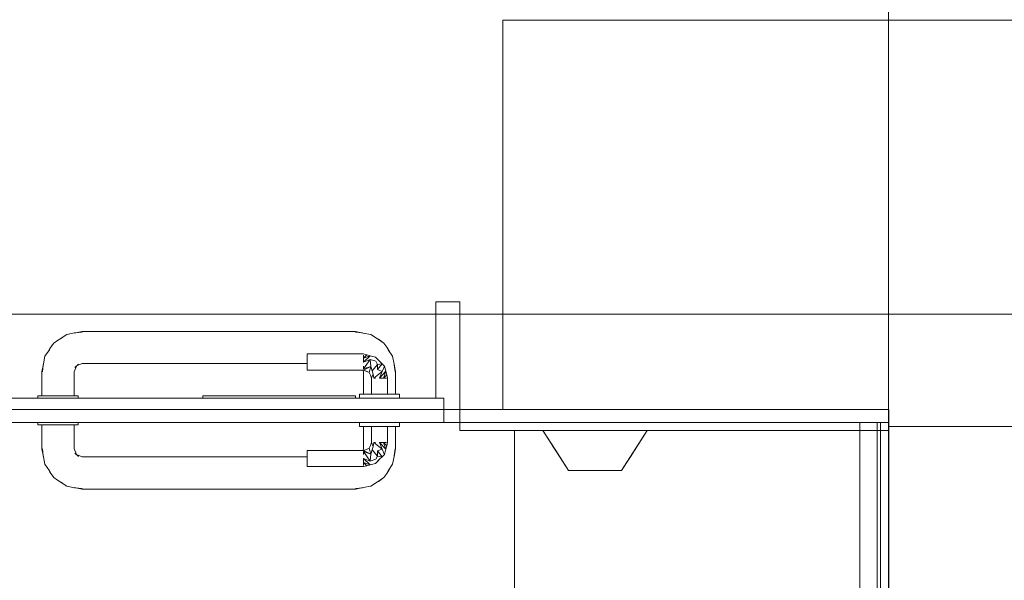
# Model space of a CAD drawing. Header units: millimetres. Extents: x 2 to 902, y -447 to 199.
# Tile 991 of 1056: x 72.36 to 74.81, y 179.53 to 180.93. Entities that reach past the tile are written whole.
import ezdxf

# ---------------------------------------------------------------- set-up
doc = ezdxf.new("R2010")
doc.units = ezdxf.units.MM
doc.header["$MEASUREMENT"] = 0
for name, color, linetype, lineweight in [('IFC-Elemento construtivo genérico-Contorno', 253, 'Continuous', 5), ('IFC-Elemento de mobília-Contorno', 152, 'Continuous', 5), ('IFC-Laje-Contorno', 134, 'Continuous', 5), ('IFC-Parede padrão-Contorno', 44, 'Continuous', 5), ('IFC-Porta-Contorno', 142, 'Continuous', 5), ('IFC-Viga-Contorno', 66, 'Continuous', 5)]:
    doc.layers.add(name, color=color, linetype=linetype, lineweight=lineweight)

msp = doc.modelspace()

# ---------------------------------------------------------------- linework, layer by layer
at = {"layer": 'IFC-Elemento construtivo genérico-Contorno', "color": 7, "lineweight": 5}
for p, q in [((73.6633, 179.9052), (73.7273, 179.8052)), ((73.6633, 179.9052), (73.6668, 179.9052)), ((73.6633, 179.9052), (73.6953, 179.8552)), ((73.6633, 179.9052), (73.6953, 179.8552)), ((73.6633, 179.9052), (73.7273, 179.8052)), ((73.6668, 179.9052), (73.6732, 179.9052)), ((73.6732, 179.9052), (73.6873, 179.9052)), ((73.6873, 179.9052), (73.7014, 179.9052)), ((73.7014, 179.9052), (73.7225, 179.9052)), ((73.7225, 179.9052), (73.7436, 179.9052)), ((73.7436, 179.9052), (73.7684, 179.9052)), ((73.7684, 179.9052), (73.7933, 179.9052)), ((73.7933, 179.9052), (73.8182, 179.9052)), ((73.8182, 179.9052), (73.8431, 179.9052)), ((73.8431, 179.9052), (73.8641, 179.9052)), ((73.8593, 179.8052), (73.9233, 179.9052)), ((73.8641, 179.9052), (73.8852, 179.9052)), ((73.8852, 179.9052), (73.8993, 179.9052)), ((73.8913, 179.8552), (73.9233, 179.9052)), ((73.8913, 179.8552), (73.9233, 179.9052)), ((73.8993, 179.9052), (73.9134, 179.9052)), ((73.9001, 179.8689), (73.9233, 179.9052)), ((73.9001, 179.8689), (73.9233, 179.9052)), ((73.9134, 179.9052), (73.9198, 179.9052)), ((73.9198, 179.9052), (73.9233, 179.9052)), ((73.6877, 179.867), (73.7069, 179.8371)), ((73.6877, 179.867), (73.7069, 179.8371)), ((73.6892, 179.8648), (73.7273, 179.8052)), ((73.6892, 179.8648), (73.7273, 179.8052)), ((73.8593, 179.8052), (73.9001, 179.8689)), ((73.8797, 179.8371), (73.9001, 179.8689)), ((73.6953, 179.8552), (73.7273, 179.8052)), ((73.6953, 179.8552), (73.7273, 179.8052)), ((73.7069, 179.8371), (73.7273, 179.8052)), ((73.7069, 179.8371), (73.7273, 179.8052)), ((73.8593, 179.8052), (73.8797, 179.8371)), ((73.8593, 179.8052), (73.8797, 179.8371)), ((73.8797, 179.8371), (73.8913, 179.8552)), ((73.8815, 179.8399), (73.8913, 179.8552)), ((73.7273, 179.8052), (73.7342, 179.8052)), ((73.7273, 179.8052), (73.7412, 179.8052)), ((73.7342, 179.8052), (73.7412, 179.8052)), ((73.7412, 179.8052), (73.7481, 179.8052)), ((73.7412, 179.8052), (73.7481, 179.8052)), ((73.7481, 179.8052), (73.755, 179.8052)), ((73.7481, 179.8052), (73.755, 179.8052)), ((73.755, 179.8052), (73.7646, 179.8052)), ((73.755, 179.8052), (73.7646, 179.8052)), ((73.7646, 179.8052), (73.7742, 179.8052)), ((73.7646, 179.8052), (73.7742, 179.8052)), ((73.7742, 179.8052), (73.7837, 179.8052)), ((73.7742, 179.8052), (73.7837, 179.8052)), ((73.7837, 179.8052), (73.7933, 179.8052)), ((73.7837, 179.8052), (73.7933, 179.8052)), ((73.7933, 179.8052), (73.8029, 179.8052)), ((73.7933, 179.8052), (73.8029, 179.8052)), ((73.8029, 179.8052), (73.8125, 179.8052)), ((73.8029, 179.8052), (73.8125, 179.8052)), ((73.8125, 179.8052), (73.822, 179.8052)), ((73.8125, 179.8052), (73.822, 179.8052)), ((73.822, 179.8052), (73.8316, 179.8052)), ((73.822, 179.8052), (73.8316, 179.8052)), ((73.8316, 179.8052), (73.8385, 179.8052)), ((73.8316, 179.8052), (73.8385, 179.8052)), ((73.8385, 179.8052), (73.8455, 179.8052)), ((73.8385, 179.8052), (73.8455, 179.8052)), ((73.8455, 179.8052), (73.8544, 179.8052)), ((73.8455, 179.8052), (73.8544, 179.8052)), ((73.8544, 179.8052), (73.8593, 179.8052)), ((73.8544, 179.8052), (73.8593, 179.8052))]:
    msp.add_line(p, q, dxfattribs=at)
at = {"layer": 'IFC-Elemento de mobília-Contorno', "color": 7, "lineweight": 5}
for p, q in [((74.452, 178.5798), (74.452, 179.9252)), ((74.4521, 179.9252), (74.4858, 179.9252)), ((74.4521, 179.559), (74.4521, 179.9252)), ((74.4858, 179.9252), (74.495, 179.9252)), ((74.495, 178.5798), (74.495, 179.9252)), ((74.495, 179.559), (74.495, 179.9252)), ((73.5927, 178.2052), (73.5927, 179.9052)), ((73.5927, 179.9052), (74.4521, 179.9052)), ((73.5927, 178.2052), (73.5927, 179.9052)), ((74.495, 179.9052), (74.5233, 179.9052)), ((74.5233, 178.2052), (74.5233, 179.9052)), ((74.4521, 178.2136), (74.4521, 179.559)), ((74.495, 178.2136), (74.495, 179.559))]:
    msp.add_line(p, q, dxfattribs=at)
at = {"layer": 'IFC-Laje-Contorno', "color": 7, "lineweight": 5}
for p, q in [((73.5638, 180.9252), (75.0033, 180.9252)), ((73.5638, 179.9574), (73.5638, 180.9252)), ((73.5638, 180.9252), (74.5233, 180.9252)), ((73.5638, 179.9574), (73.5638, 180.9252)), ((71.4271, 179.9574), (74.5233, 179.9574)), ((73.4571, 179.9574), (74.5238, 179.9574)), ((74.5238, 174.1374), (74.5238, 179.9574))]:
    msp.add_line(p, q, dxfattribs=at)
at = {"layer": 'IFC-Parede padrão-Contorno', "color": 7, "lineweight": 5}
for p, q in [((74.5233, 179.6777), (74.5233, 181.2044)), ((73.4571, 179.9252), (73.5637, 179.9252)), ((73.4571, 179.9072), (73.4571, 179.9252)), ((73.5637, 179.9252), (74.5033, 179.9252)), ((74.5033, 179.9252), (74.5088, 179.9252)), ((74.5033, 175.7319), (74.5033, 179.9252)), ((74.5088, 179.9252), (74.5233, 179.9252)), ((73.4571, 179.9052), (73.4571, 179.9072)), ((73.4571, 179.9052), (74.216, 179.9052)), ((74.216, 179.9052), (74.5033, 179.9052)), ((74.5233, 178.3377), (74.5233, 179.6777))]:
    msp.add_line(p, q, dxfattribs=at)
at = {"layer": 'IFC-Porta-Contorno', "color": 7, "lineweight": 5}
for p, q in [((73.3971, 180.0065), (73.3971, 180.2252)), ((73.3971, 180.2252), (73.4024, 180.2252)), ((73.4024, 180.2252), (73.4571, 180.2252)), ((73.4571, 180.1946), (73.4571, 180.2252)), ((73.4571, 179.9252), (73.4571, 180.1946)), ((72.4559, 180.129), (72.4684, 180.1366)), ((72.4559, 180.129), (72.4684, 180.1366)), ((72.4626, 180.1327), (72.4788, 180.1436)), ((72.4626, 180.1327), (72.4788, 180.1436)), ((72.4788, 180.1436), (72.4985, 180.1476)), ((72.4788, 180.1436), (72.4985, 180.1476)), ((72.4976, 180.1473), (72.5171, 180.1512)), ((72.4976, 180.1473), (72.5171, 180.1512)), ((72.4976, 180.1473), (72.4999, 180.1478)), ((72.4976, 180.1473), (72.4999, 180.1478)), ((72.4985, 180.1476), (72.4996, 180.1477)), ((72.4985, 180.1476), (72.4996, 180.1477)), ((72.4996, 180.1477), (72.5171, 180.1498)), ((72.4996, 180.1477), (72.5171, 180.1498)), ((72.5171, 180.1512), (72.8294, 180.1512)), ((72.8294, 180.1512), (72.8848, 180.1512)), ((72.8848, 180.1512), (73.1971, 180.1512)), ((73.1971, 180.1512), (73.2166, 180.1473)), ((73.1971, 180.1512), (73.2166, 180.1473)), ((73.1971, 180.1498), (73.2143, 180.1478)), ((73.1971, 180.1498), (73.2143, 180.1478)), ((73.2143, 180.1478), (73.2166, 180.1473)), ((73.2143, 180.1478), (73.2166, 180.1473)), ((73.2166, 180.1473), (73.2354, 180.1436)), ((73.2166, 180.1473), (73.2354, 180.1436)), ((73.2354, 180.1436), (73.2516, 180.1327)), ((73.2354, 180.1436), (73.2516, 180.1327)), ((73.2486, 180.1347), (73.2546, 180.1319)), ((73.2486, 180.1347), (73.2546, 180.1319)), ((73.2516, 180.1327), (73.2594, 180.1281)), ((73.2516, 180.1327), (73.2594, 180.1281)), ((73.2546, 180.1319), (73.2678, 180.1219)), ((73.2546, 180.1319), (73.2678, 180.1219)), ((72.4247, 180.0895), (72.4356, 180.1057)), ((72.4247, 180.0895), (72.4356, 180.1057)), ((72.4336, 180.1027), (72.4364, 180.1087)), ((72.4336, 180.1027), (72.4364, 180.1087)), ((72.4356, 180.1057), (72.4402, 180.1135)), ((72.4356, 180.1057), (72.4402, 180.1135)), ((72.4364, 180.1087), (72.4464, 180.1219)), ((72.4364, 180.1087), (72.4464, 180.1219)), ((72.4402, 180.1135), (72.4464, 180.1219)), ((72.4402, 180.1135), (72.4464, 180.1219)), ((72.4464, 180.1219), (72.4559, 180.129)), ((72.4464, 180.1219), (72.4559, 180.129)), ((73.2594, 180.1281), (73.2678, 180.1219)), ((73.2594, 180.1281), (73.2678, 180.1219)), ((73.2678, 180.1219), (73.2749, 180.1124)), ((73.2678, 180.1219), (73.2749, 180.1124)), ((73.2749, 180.1124), (73.2825, 180.0999)), ((73.2749, 180.1124), (73.2825, 180.0999)), ((73.2787, 180.1057), (73.2895, 180.0895)), ((73.2787, 180.1057), (73.2895, 180.0895)), ((72.421, 180.0707), (72.4247, 180.0895)), ((72.421, 180.0707), (72.4247, 180.0895)), ((73.0771, 180.0952), (73.2171, 180.0952)), ((73.0771, 180.0945), (73.0771, 180.0952)), ((73.0771, 180.0952), (73.2171, 180.0952)), ((73.0771, 180.0945), (73.0771, 180.0952)), ((73.0771, 180.0925), (73.0771, 180.0945)), ((73.0771, 180.0925), (73.0771, 180.0945)), ((73.0771, 180.0893), (73.0771, 180.0925)), ((73.0771, 180.0893), (73.0771, 180.0925)), ((73.0771, 180.0852), (73.0771, 180.0893)), ((73.0771, 180.0852), (73.0771, 180.0893)), ((73.0771, 180.0804), (73.0771, 180.0852)), ((73.0771, 180.0804), (73.0771, 180.0852)), ((73.2171, 180.0952), (73.2214, 180.0941)), ((73.2171, 180.0952), (73.2214, 180.0941)), ((73.2171, 180.0852), (73.2256, 180.0929)), ((73.2171, 180.0852), (73.2256, 180.0929)), ((73.2171, 180.0893), (73.2171, 180.0925)), ((73.2171, 180.0893), (73.2171, 180.0925)), ((73.2171, 180.0852), (73.2341, 180.0906)), ((73.2171, 180.0752), (73.2341, 180.0906)), ((73.2171, 180.0852), (73.2341, 180.0906)), ((73.2171, 180.0752), (73.2341, 180.0906)), ((73.2171, 180.0852), (73.2171, 180.0893)), ((73.2171, 180.0852), (73.2171, 180.0893)), ((73.2171, 180.0804), (73.2171, 180.0852)), ((73.2171, 180.0804), (73.2171, 180.0852)), ((73.2171, 180.0579), (73.2337, 180.0818)), ((73.2171, 180.0752), (73.2337, 180.0818)), ((73.2171, 180.0579), (73.2337, 180.0818)), ((73.2171, 180.0752), (73.2337, 180.0818)), ((73.2214, 180.0941), (73.2256, 180.0929)), ((73.2214, 180.0941), (73.2256, 180.0929)), ((73.2256, 180.0929), (73.2341, 180.0906)), ((73.2256, 180.0929), (73.2341, 180.0906)), ((73.2337, 180.0818), (73.2479, 180.0771)), ((73.2337, 180.0818), (73.2357, 180.0642)), ((73.2337, 180.0818), (73.2357, 180.0642)), ((73.2337, 180.0818), (73.2479, 180.0771)), ((73.2341, 180.0906), (73.2471, 180.0872)), ((73.2341, 180.0906), (73.2471, 180.0872)), ((73.2471, 180.0872), (73.2526, 180.0817)), ((73.2471, 180.0872), (73.2581, 180.0762)), ((73.2526, 180.0817), (73.2581, 180.0762)), ((73.2526, 180.0817), (73.2636, 180.0707)), ((73.2526, 180.0817), (73.2581, 180.0762)), ((73.2895, 180.0895), (73.2935, 180.0698)), ((73.2895, 180.0895), (73.2935, 180.0698)), ((72.4171, 180.0512), (72.421, 180.0707)), ((72.4171, 180.0512), (72.421, 180.0707)), ((72.4185, 180.0512), (72.4205, 180.0684)), ((72.4185, 180.0512), (72.4205, 180.0684)), ((72.4205, 180.0684), (72.421, 180.0707)), ((72.4205, 180.0684), (72.421, 180.0707)), ((72.4971, 180.0512), (72.5029, 180.0653)), ((72.4971, 180.0512), (72.5029, 180.0653)), ((72.499, 180.0617), (72.5077, 180.0697)), ((72.499, 180.0617), (72.5077, 180.0697)), ((72.503, 180.0654), (72.5171, 180.0712)), ((72.503, 180.0654), (72.5171, 180.0712)), ((72.5171, 180.0712), (72.8294, 180.0712)), ((72.8294, 180.0712), (72.8848, 180.0712)), ((72.8848, 180.0712), (73.0771, 180.0712)), ((73.0771, 180.0752), (73.0771, 180.0804)), ((73.0771, 180.0752), (73.0771, 180.0804)), ((73.0771, 180.07), (73.0771, 180.0752)), ((73.0771, 180.07), (73.0771, 180.0752)), ((73.0771, 180.0652), (73.0771, 180.07)), ((73.0771, 180.0652), (73.0771, 180.07)), ((73.0771, 180.0611), (73.0771, 180.0652)), ((73.0771, 180.0611), (73.0771, 180.0652)), ((73.0771, 180.0579), (73.0771, 180.0611)), ((73.0771, 180.0579), (73.0771, 180.0611)), ((73.0771, 180.0559), (73.0771, 180.0579)), ((73.0771, 180.0559), (73.0771, 180.0579)), ((73.2171, 180.0752), (73.2171, 180.0804)), ((73.2171, 180.0752), (73.2171, 180.0804)), ((73.2171, 180.0611), (73.2171, 180.0652)), ((73.2171, 180.0611), (73.2171, 180.0652)), ((73.2171, 180.0579), (73.2357, 180.0642)), ((73.2171, 180.0552), (73.2357, 180.0642)), ((73.2171, 180.0579), (73.2357, 180.0642)), ((73.2171, 180.0552), (73.2357, 180.0642)), ((73.2171, 180.0579), (73.2171, 180.0611)), ((73.2171, 180.0579), (73.2171, 180.0611)), ((73.2312, 180.0493), (73.2357, 180.0642)), ((73.2312, 180.0493), (73.2357, 180.0642)), ((73.2357, 180.0642), (73.2391, 180.0533)), ((73.2357, 180.0642), (73.2391, 180.0533)), ((73.2391, 180.0533), (73.2523, 180.0692)), ((73.2391, 180.0533), (73.2523, 180.0692)), ((73.2479, 180.0771), (73.2523, 180.0692)), ((73.2479, 180.0771), (73.2523, 180.0692)), ((73.2522, 180.0563), (73.2636, 180.0707)), ((73.2522, 180.0563), (73.2636, 180.0707)), ((73.2522, 180.0563), (73.2523, 180.0692)), ((73.2522, 180.0563), (73.2523, 180.0692)), ((73.2523, 180.0692), (73.2636, 180.0707)), ((73.2523, 180.0692), (73.2636, 180.0707)), ((73.2581, 180.0762), (73.2636, 180.0707)), ((73.2581, 180.0762), (73.2636, 180.0707)), ((73.2636, 180.0707), (73.2691, 180.0652)), ((73.2636, 180.0707), (73.2691, 180.0652)), ((73.2637, 180.0518), (73.2691, 180.0652)), ((73.2637, 180.0518), (73.2691, 180.0652)), ((73.2691, 180.0652), (73.2726, 180.0522)), ((73.2691, 180.0652), (73.2726, 180.0522)), ((73.2932, 180.0707), (73.2971, 180.0512)), ((73.2932, 180.0707), (73.2937, 180.0684)), ((73.2932, 180.0707), (73.2971, 180.0512)), ((73.2932, 180.0707), (73.2937, 180.0684)), ((73.2935, 180.0698), (73.2936, 180.0688)), ((73.2935, 180.0698), (73.2936, 180.0688)), ((73.2936, 180.0687), (73.2957, 180.0512)), ((73.2937, 180.0684), (73.2957, 180.0512)), ((72.4171, 179.9912), (72.4171, 180.0512)), ((72.4171, 179.9912), (72.4171, 180.0512)), ((72.4971, 179.9912), (72.4971, 180.0512)), ((72.4971, 179.9912), (72.4971, 180.0512)), ((73.0771, 180.0552), (73.0771, 180.0559)), ((73.0771, 180.0552), (73.0771, 180.0559)), ((73.0771, 180.0552), (73.2171, 180.0552)), ((73.0771, 180.0552), (73.2171, 180.0552)), ((73.2154, 180.0552), (73.2171, 180.0512)), ((73.2154, 180.0552), (73.2171, 180.0512)), ((73.2171, 180.0552), (73.2242, 180.0523)), ((73.2171, 180.0552), (73.2312, 180.0493)), ((73.2171, 179.9952), (73.2171, 180.0512)), ((73.2171, 179.9952), (73.2171, 180.0512)), ((73.2242, 180.0523), (73.2312, 180.0493)), ((73.2312, 180.0493), (73.2342, 180.0423)), ((73.2312, 180.0493), (73.2342, 180.0423)), ((73.2342, 180.0423), (73.2371, 180.0352)), ((73.2342, 180.0423), (73.2371, 180.0352)), ((73.2371, 180.0352), (73.2409, 180.0448)), ((73.2371, 180.0352), (73.2409, 180.0448)), ((73.2371, 179.9952), (73.2371, 180.0352)), ((73.2371, 179.9952), (73.2371, 180.0352)), ((73.2391, 180.0533), (73.2409, 180.0448)), ((73.2391, 180.0533), (73.2409, 180.0448)), ((73.2409, 180.0448), (73.243, 180.0352)), ((73.2409, 180.0448), (73.243, 180.0352)), ((73.243, 180.0352), (73.2637, 180.0518)), ((73.243, 180.0352), (73.2637, 180.0518)), ((73.243, 180.0352), (73.2471, 180.0352)), ((73.243, 180.0352), (73.2471, 180.0352)), ((73.2522, 180.0563), (73.2637, 180.0518)), ((73.2522, 180.0563), (73.2637, 180.0518)), ((73.2571, 180.0352), (73.2726, 180.0522)), ((73.2571, 180.0352), (73.2726, 180.0522)), ((73.2571, 180.0352), (73.2637, 180.0518)), ((73.2571, 180.0352), (73.2637, 180.0518)), ((73.2571, 180.0352), (73.2623, 180.0352)), ((73.2571, 180.0352), (73.2623, 180.0352)), ((73.2623, 180.0352), (73.2671, 180.0352)), ((73.2623, 180.0352), (73.2671, 180.0352)), ((73.2671, 180.0352), (73.2726, 180.0522)), ((73.2671, 180.0352), (73.2726, 180.0522)), ((73.2671, 180.0352), (73.2748, 180.0437)), ((73.2671, 180.0352), (73.2748, 180.0437)), ((73.2671, 180.0352), (73.2712, 180.0352)), ((73.2671, 180.0352), (73.2712, 180.0352)), ((73.2712, 180.0352), (73.2744, 180.0352)), ((73.2712, 180.0352), (73.2744, 180.0352)), ((73.2726, 180.0522), (73.2748, 180.0437)), ((73.2726, 180.0522), (73.2748, 180.0437)), ((73.2748, 180.0437), (73.276, 180.0394)), ((73.2748, 180.0437), (73.276, 180.0394)), ((73.276, 180.0394), (73.2771, 180.0352)), ((73.276, 180.0394), (73.2771, 180.0352)), ((73.2771, 179.9952), (73.2771, 180.0352)), ((73.2771, 179.9952), (73.2771, 180.0352)), ((73.2971, 179.9952), (73.2971, 180.0512)), ((73.2971, 179.9952), (73.2971, 180.0512)), ((71.8575, 179.9852), (73.4171, 179.9852)), ((72.4071, 179.9852), (72.4071, 179.9912)), ((72.4071, 179.9912), (72.4088, 179.9912)), ((72.4071, 179.9852), (72.4071, 179.9912)), ((72.4071, 179.9912), (72.4088, 179.9912)), ((72.4071, 179.9852), (72.4088, 179.9852)), ((72.4088, 179.9912), (72.4138, 179.9912)), ((72.4088, 179.9912), (72.4138, 179.9912)), ((72.4088, 179.9852), (72.4138, 179.9852)), ((72.4138, 179.9912), (72.4218, 179.9912)), ((72.4138, 179.9912), (72.4218, 179.9912)), ((72.4138, 179.9852), (72.4218, 179.9852)), ((72.4185, 179.9912), (72.4225, 179.9912)), ((72.4185, 179.9912), (72.4225, 179.9912)), ((72.4218, 179.9912), (72.4321, 179.9912)), ((72.4218, 179.9912), (72.4321, 179.9912)), ((72.4218, 179.9852), (72.4321, 179.9852)), ((72.4288, 179.9912), (72.4371, 179.9912)), ((72.4288, 179.9912), (72.4371, 179.9912)), ((72.4321, 179.9912), (72.4442, 179.9912)), ((72.4321, 179.9912), (72.4442, 179.9912)), ((72.4321, 179.9852), (72.4442, 179.9852)), ((72.4371, 179.9912), (72.4468, 179.9912)), ((72.4371, 179.9912), (72.4468, 179.9912)), ((72.4442, 179.9912), (72.4571, 179.9912)), ((72.4442, 179.9912), (72.4571, 179.9912)), ((72.4442, 179.9852), (72.4571, 179.9852)), ((72.4571, 179.9912), (72.47, 179.9912)), ((72.4571, 179.9912), (72.47, 179.9912)), ((72.4571, 179.9852), (72.47, 179.9852)), ((72.4675, 179.9912), (72.4771, 179.9912)), ((72.4675, 179.9912), (72.4771, 179.9912)), ((72.47, 179.9912), (72.4821, 179.9912)), ((72.47, 179.9912), (72.4821, 179.9912)), ((72.47, 179.9852), (72.4821, 179.9852)), ((72.4771, 179.9912), (72.4854, 179.9912)), ((72.4771, 179.9912), (72.4854, 179.9912)), ((72.4821, 179.9912), (72.4925, 179.9912)), ((72.4821, 179.9912), (72.4925, 179.9912)), ((72.4821, 179.9852), (72.4925, 179.9852)), ((72.4917, 179.9912), (72.4957, 179.9912)), ((72.4917, 179.9912), (72.4957, 179.9912)), ((72.4925, 179.9912), (72.5004, 179.9912)), ((72.4925, 179.9912), (72.5004, 179.9912)), ((72.4925, 179.9852), (72.5004, 179.9852)), ((72.5004, 179.9912), (72.5054, 179.9912)), ((72.5004, 179.9912), (72.5054, 179.9912)), ((72.5004, 179.9852), (72.5054, 179.9852)), ((72.5054, 179.9912), (72.5071, 179.9912)), ((72.5054, 179.9912), (72.5071, 179.9912)), ((72.5054, 179.9852), (72.5071, 179.9852)), ((72.5071, 179.9852), (72.5071, 179.9912)), ((72.5071, 179.9852), (72.5071, 179.9912)), ((72.8171, 179.9912), (72.9442, 179.9912)), ((72.8171, 179.9892), (72.8171, 179.9912)), ((72.8171, 179.9852), (72.8171, 179.9892)), ((72.9442, 179.9912), (73.1971, 179.9912)), ((73.1971, 179.9872), (73.1971, 179.9912)), ((73.1971, 179.9852), (73.1971, 179.9872)), ((73.2071, 179.9852), (73.2071, 179.9952)), ((73.2071, 179.9952), (73.2088, 179.9952)), ((73.2071, 179.9852), (73.2071, 179.9952)), ((73.2071, 179.9952), (73.2088, 179.9952)), ((73.2071, 179.9852), (73.2088, 179.9852)), ((73.2088, 179.9952), (73.2138, 179.9952)), ((73.2088, 179.9952), (73.2138, 179.9952)), ((73.2088, 179.9852), (73.2138, 179.9852)), ((73.2138, 179.9952), (73.2218, 179.9952)), ((73.2138, 179.9952), (73.2218, 179.9952)), ((73.2138, 179.9852), (73.2218, 179.9852)), ((73.2218, 179.9952), (73.2321, 179.9952)), ((73.2218, 179.9952), (73.2321, 179.9952)), ((73.2218, 179.9852), (73.2321, 179.9852)), ((73.2321, 179.9952), (73.2442, 179.9952)), ((73.2321, 179.9952), (73.2442, 179.9952)), ((73.2321, 179.9852), (73.2442, 179.9852)), ((73.243, 179.9952), (73.2471, 179.9952)), ((73.243, 179.9952), (73.2471, 179.9952)), ((73.2442, 179.9952), (73.2571, 179.9952)), ((73.2442, 179.9952), (73.2571, 179.9952)), ((73.2442, 179.9852), (73.2571, 179.9852)), ((73.2571, 179.9952), (73.27, 179.9952)), ((73.2571, 179.9952), (73.27, 179.9952)), ((73.2571, 179.9852), (73.27, 179.9852)), ((73.2671, 179.9952), (73.2712, 179.9952)), ((73.2671, 179.9952), (73.2712, 179.9952)), ((73.27, 179.9952), (73.2821, 179.9952)), ((73.27, 179.9952), (73.2821, 179.9952)), ((73.27, 179.9852), (73.2821, 179.9852)), ((73.2821, 179.9952), (73.2925, 179.9952)), ((73.2821, 179.9952), (73.2925, 179.9952)), ((73.2821, 179.9852), (73.2925, 179.9852)), ((73.2925, 179.9952), (73.3004, 179.9952)), ((73.2925, 179.9952), (73.3004, 179.9952)), ((73.2925, 179.9852), (73.3004, 179.9852)), ((73.3004, 179.9952), (73.3054, 179.9952)), ((73.3004, 179.9952), (73.3054, 179.9952)), ((73.3004, 179.9852), (73.3054, 179.9852)), ((73.3054, 179.9952), (73.3071, 179.9952)), ((73.3054, 179.9952), (73.3071, 179.9952)), ((73.3054, 179.9852), (73.3071, 179.9852)), ((73.3071, 179.9852), (73.3071, 179.9952)), ((73.3071, 179.9852), (73.3071, 179.9952)), ((73.3971, 179.9852), (73.3971, 180.0065)), ((73.4171, 179.9308), (73.4171, 179.9852)), ((71.8575, 179.9252), (73.4171, 179.9252)), ((72.4071, 179.9192), (72.4071, 179.9252)), ((72.4071, 179.9252), (72.4088, 179.9252)), ((72.4071, 179.9192), (72.4071, 179.9252)), ((72.4071, 179.9192), (72.4088, 179.9192)), ((72.4071, 179.9192), (72.4088, 179.9192)), ((72.4088, 179.9252), (72.4138, 179.9252)), ((72.4088, 179.9192), (72.4138, 179.9192)), ((72.4088, 179.9192), (72.4138, 179.9192)), ((72.4138, 179.9252), (72.4218, 179.9252)), ((72.4138, 179.9192), (72.4218, 179.9192)), ((72.4138, 179.9192), (72.4218, 179.9192)), ((72.4171, 179.8592), (72.4171, 179.9192)), ((72.4171, 179.8592), (72.4171, 179.9192)), ((72.4218, 179.9252), (72.4321, 179.9252)), ((72.4218, 179.9192), (72.4321, 179.9192)), ((72.4218, 179.9192), (72.4321, 179.9192)), ((72.4321, 179.9252), (72.4442, 179.9252)), ((72.4321, 179.9192), (72.4442, 179.9192)), ((72.4321, 179.9192), (72.4442, 179.9192)), ((72.4442, 179.9252), (72.4571, 179.9252)), ((72.4442, 179.9192), (72.4571, 179.9192)), ((72.4442, 179.9192), (72.4571, 179.9192)), ((72.4571, 179.9252), (72.47, 179.9252)), ((72.4571, 179.9192), (72.47, 179.9192)), ((72.4571, 179.9192), (72.47, 179.9192)), ((72.47, 179.9252), (72.4821, 179.9252)), ((72.47, 179.9192), (72.4821, 179.9192)), ((72.47, 179.9192), (72.4821, 179.9192)), ((72.4821, 179.9252), (72.4925, 179.9252)), ((72.4821, 179.9192), (72.4925, 179.9192)), ((72.4821, 179.9192), (72.4925, 179.9192)), ((72.4925, 179.9252), (72.5004, 179.9252)), ((72.4925, 179.9192), (72.5004, 179.9192)), ((72.4925, 179.9192), (72.5004, 179.9192)), ((72.4971, 179.8592), (72.4971, 179.9192)), ((72.4971, 179.8592), (72.4971, 179.9192)), ((72.5004, 179.9252), (72.5054, 179.9252)), ((72.5004, 179.9192), (72.5054, 179.9192)), ((72.5004, 179.9192), (72.5054, 179.9192)), ((72.5054, 179.9252), (72.5071, 179.9252)), ((72.5054, 179.9192), (72.5071, 179.9192)), ((72.5054, 179.9192), (72.5071, 179.9192)), ((72.5071, 179.9192), (72.5071, 179.9252)), ((72.5071, 179.9192), (72.5071, 179.9252)), ((73.2071, 179.9152), (73.2071, 179.9252)), ((73.2071, 179.9252), (73.2088, 179.9252)), ((73.2071, 179.9152), (73.2071, 179.9252)), ((73.2071, 179.9152), (73.2088, 179.9152)), ((73.2071, 179.9152), (73.2088, 179.9152)), ((73.2088, 179.9252), (73.2138, 179.9252)), ((73.2088, 179.9152), (73.2138, 179.9152)), ((73.2088, 179.9152), (73.2138, 179.9152)), ((73.2138, 179.9252), (73.2218, 179.9252)), ((73.2138, 179.9152), (73.2218, 179.9152)), ((73.2138, 179.9152), (73.2218, 179.9152)), ((73.2171, 179.8592), (73.2171, 179.9152)), ((73.2171, 179.8592), (73.2171, 179.9152)), ((73.2218, 179.9252), (73.2321, 179.9252)), ((73.2218, 179.9152), (73.2321, 179.9152)), ((73.2218, 179.9152), (73.2321, 179.9152)), ((73.2321, 179.9252), (73.2442, 179.9252)), ((73.2321, 179.9152), (73.2442, 179.9152)), ((73.2321, 179.9152), (73.2442, 179.9152)), ((73.2371, 179.8752), (73.2371, 179.9152)), ((73.2371, 179.8752), (73.2371, 179.9152)), ((73.2442, 179.9252), (73.2571, 179.9252)), ((73.2442, 179.9152), (73.2571, 179.9152)), ((73.2442, 179.9152), (73.2571, 179.9152)), ((73.2571, 179.9252), (73.27, 179.9252)), ((73.2571, 179.9152), (73.27, 179.9152)), ((73.2571, 179.9152), (73.27, 179.9152)), ((73.27, 179.9252), (73.2821, 179.9252)), ((73.27, 179.9152), (73.2821, 179.9152)), ((73.27, 179.9152), (73.2821, 179.9152)), ((73.2771, 179.8752), (73.2771, 179.9152)), ((73.2771, 179.8752), (73.2771, 179.9152)), ((73.2821, 179.9252), (73.2925, 179.9252)), ((73.2821, 179.9152), (73.2925, 179.9152)), ((73.2821, 179.9152), (73.2925, 179.9152)), ((73.2925, 179.9252), (73.3004, 179.9252)), ((73.2925, 179.9152), (73.3004, 179.9152)), ((73.2925, 179.9152), (73.3004, 179.9152)), ((73.2971, 179.8592), (73.2971, 179.9152)), ((73.2971, 179.8592), (73.2971, 179.9152)), ((73.3004, 179.9252), (73.3054, 179.9252)), ((73.3004, 179.9152), (73.3054, 179.9152)), ((73.3004, 179.9152), (73.3054, 179.9152)), ((73.3054, 179.9252), (73.3071, 179.9252)), ((73.3054, 179.9152), (73.3071, 179.9152)), ((73.3054, 179.9152), (73.3071, 179.9152)), ((73.3071, 179.9152), (73.3071, 179.9252)), ((73.3071, 179.9152), (73.3071, 179.9252)), ((73.4171, 179.9252), (73.4171, 179.9308)), ((73.4171, 179.9252), (73.4208, 179.9252)), ((73.4208, 179.9252), (73.4571, 179.9252)), ((73.2242, 179.8581), (73.2312, 179.8611)), ((73.2242, 179.8581), (73.2312, 179.8611)), ((73.2312, 179.8611), (73.2342, 179.8681)), ((73.2312, 179.8611), (73.2342, 179.8681)), ((73.2312, 179.8611), (73.2357, 179.8462)), ((73.2312, 179.8611), (73.2357, 179.8462)), ((73.2342, 179.8681), (73.2371, 179.8752)), ((73.2342, 179.8681), (73.2371, 179.8752)), ((73.2371, 179.8752), (73.2409, 179.8656)), ((73.2371, 179.8752), (73.2409, 179.8656)), ((73.2391, 179.8571), (73.2409, 179.8656)), ((73.2391, 179.8571), (73.2409, 179.8656)), ((73.2409, 179.8656), (73.243, 179.8752)), ((73.2409, 179.8656), (73.243, 179.8752)), ((73.243, 179.8752), (73.2471, 179.8752)), ((73.243, 179.8752), (73.2637, 179.8586)), ((73.243, 179.8752), (73.2471, 179.8752)), ((73.243, 179.8752), (73.2637, 179.8586)), ((73.2571, 179.8752), (73.2623, 179.8752)), ((73.2571, 179.8752), (73.2637, 179.8586)), ((73.2571, 179.8752), (73.2726, 179.8582)), ((73.2571, 179.8752), (73.2623, 179.8752)), ((73.2571, 179.8752), (73.2637, 179.8586)), ((73.2571, 179.8752), (73.2726, 179.8582)), ((73.2623, 179.8752), (73.2671, 179.8752)), ((73.2623, 179.8752), (73.2671, 179.8752)), ((73.2671, 179.8752), (73.2712, 179.8752)), ((73.2671, 179.8752), (73.2726, 179.8582)), ((73.2671, 179.8752), (73.2748, 179.8667)), ((73.2671, 179.8752), (73.2712, 179.8752)), ((73.2671, 179.8752), (73.2726, 179.8582)), ((73.2671, 179.8752), (73.2748, 179.8667)), ((73.2712, 179.8752), (73.2744, 179.8752)), ((73.2712, 179.8752), (73.2744, 179.8752)), ((73.2726, 179.8582), (73.2748, 179.8667)), ((73.2726, 179.8582), (73.2748, 179.8667)), ((73.2748, 179.8667), (73.276, 179.871)), ((73.2748, 179.8667), (73.276, 179.871)), ((73.276, 179.871), (73.2771, 179.8752)), ((73.276, 179.871), (73.2771, 179.8752)), ((72.4171, 179.8592), (72.421, 179.8397)), ((72.4171, 179.8592), (72.421, 179.8397)), ((72.4185, 179.8592), (72.4205, 179.842)), ((72.4185, 179.8592), (72.4205, 179.842)), ((72.4205, 179.842), (72.421, 179.8397)), ((72.4205, 179.842), (72.421, 179.8397)), ((72.421, 179.8397), (72.4247, 179.8209)), ((72.421, 179.8397), (72.4247, 179.8209)), ((72.4971, 179.8592), (72.5029, 179.8451)), ((72.4971, 179.8592), (72.5029, 179.8451)), ((72.499, 179.8487), (72.5077, 179.8407)), ((72.499, 179.8487), (72.5077, 179.8407)), ((72.503, 179.845), (72.5171, 179.8392)), ((72.503, 179.845), (72.5171, 179.8392)), ((72.5171, 179.8392), (72.8294, 179.8392)), ((72.8294, 179.8392), (72.8848, 179.8392)), ((72.8848, 179.8392), (73.0771, 179.8392)), ((73.0771, 179.8552), (73.2171, 179.8552)), ((73.0771, 179.8545), (73.0771, 179.8552)), ((73.0771, 179.8552), (73.2171, 179.8552)), ((73.0771, 179.8545), (73.0771, 179.8552)), ((73.0771, 179.8525), (73.0771, 179.8545)), ((73.0771, 179.8525), (73.0771, 179.8545)), ((73.0771, 179.8493), (73.0771, 179.8525)), ((73.0771, 179.8493), (73.0771, 179.8525)), ((73.0771, 179.8452), (73.0771, 179.8493)), ((73.0771, 179.8452), (73.0771, 179.8493)), ((73.0771, 179.8404), (73.0771, 179.8452)), ((73.0771, 179.8404), (73.0771, 179.8452)), ((73.0771, 179.8352), (73.0771, 179.8404)), ((73.0771, 179.8352), (73.0771, 179.8404)), ((73.2154, 179.8552), (73.2171, 179.8592)), ((73.2154, 179.8552), (73.2171, 179.8592)), ((73.2171, 179.8552), (73.2242, 179.8581)), ((73.2171, 179.8552), (73.2242, 179.8581)), ((73.2171, 179.8552), (73.2357, 179.8462)), ((73.2171, 179.8552), (73.2357, 179.8462)), ((73.2171, 179.8525), (73.2357, 179.8462)), ((73.2171, 179.8525), (73.2337, 179.8286)), ((73.2171, 179.8493), (73.2171, 179.8525)), ((73.2171, 179.8525), (73.2357, 179.8462)), ((73.2171, 179.8525), (73.2337, 179.8286)), ((73.2171, 179.8493), (73.2171, 179.8525)), ((73.2171, 179.8452), (73.2171, 179.8493)), ((73.2171, 179.8452), (73.2171, 179.8493)), ((73.2337, 179.8286), (73.2357, 179.8462)), ((73.2337, 179.8286), (73.2357, 179.8462)), ((73.2357, 179.8462), (73.2391, 179.8571)), ((73.2357, 179.8462), (73.2391, 179.8571)), ((73.2391, 179.8571), (73.2523, 179.8412)), ((73.2391, 179.8571), (73.2523, 179.8412)), ((73.2479, 179.8333), (73.2523, 179.8412)), ((73.2479, 179.8333), (73.2523, 179.8412)), ((73.2522, 179.8541), (73.2637, 179.8586)), ((73.2522, 179.8541), (73.2637, 179.8586)), ((73.2522, 179.8541), (73.2523, 179.8412)), ((73.2522, 179.8541), (73.2636, 179.8397)), ((73.2522, 179.8541), (73.2523, 179.8412)), ((73.2522, 179.8541), (73.2636, 179.8397)), ((73.2523, 179.8412), (73.2636, 179.8397)), ((73.2523, 179.8412), (73.2636, 179.8397)), ((73.2581, 179.8342), (73.2636, 179.8397)), ((73.2581, 179.8342), (73.2636, 179.8397)), ((73.2636, 179.8397), (73.2691, 179.8452)), ((73.2636, 179.8397), (73.2691, 179.8452)), ((73.2637, 179.8586), (73.2691, 179.8452)), ((73.2637, 179.8586), (73.2691, 179.8452)), ((73.2691, 179.8452), (73.2726, 179.8582)), ((73.2691, 179.8452), (73.2726, 179.8582)), ((73.2895, 179.8209), (73.2935, 179.8406)), ((73.2895, 179.8209), (73.2935, 179.8406)), ((73.2932, 179.8397), (73.2971, 179.8592)), ((73.2932, 179.8397), (73.2971, 179.8592)), ((73.2932, 179.8397), (73.2937, 179.842)), ((73.2932, 179.8397), (73.2937, 179.842)), ((73.2935, 179.8406), (73.2936, 179.8416)), ((73.2935, 179.8406), (73.2936, 179.8416)), ((73.2936, 179.8417), (73.2957, 179.8592)), ((73.2936, 179.8417), (73.2957, 179.8592)), ((72.4247, 179.8209), (72.4356, 179.8047)), ((72.4247, 179.8209), (72.4356, 179.8047)), ((73.0771, 179.83), (73.0771, 179.8352)), ((73.0771, 179.83), (73.0771, 179.8352)), ((73.0771, 179.8252), (73.0771, 179.83)), ((73.0771, 179.8252), (73.0771, 179.83)), ((73.0771, 179.8211), (73.0771, 179.8252)), ((73.0771, 179.8211), (73.0771, 179.8252)), ((73.0771, 179.8179), (73.0771, 179.8211)), ((73.0771, 179.8179), (73.0771, 179.8211)), ((73.0771, 179.8159), (73.0771, 179.8179)), ((73.0771, 179.8159), (73.0771, 179.8179)), ((73.0771, 179.8152), (73.0771, 179.8159)), ((73.0771, 179.8152), (73.0771, 179.8159)), ((73.0771, 179.8152), (73.2171, 179.8152)), ((73.0771, 179.8152), (73.2171, 179.8152)), ((73.2171, 179.8352), (73.2337, 179.8286)), ((73.2171, 179.8352), (73.2341, 179.8198)), ((73.2171, 179.83), (73.2171, 179.8352)), ((73.2171, 179.8352), (73.2337, 179.8286)), ((73.2171, 179.8352), (73.2341, 179.8198)), ((73.2171, 179.83), (73.2171, 179.8352)), ((73.2171, 179.8252), (73.2171, 179.83)), ((73.2171, 179.8252), (73.2171, 179.83)), ((73.2171, 179.8252), (73.2256, 179.8175)), ((73.2171, 179.8252), (73.2341, 179.8198)), ((73.2171, 179.8211), (73.2171, 179.8252)), ((73.2171, 179.8252), (73.2341, 179.8198)), ((73.2171, 179.8252), (73.2256, 179.8175)), ((73.2171, 179.8211), (73.2171, 179.8252)), ((73.2171, 179.8179), (73.2171, 179.8211)), ((73.2171, 179.8179), (73.2171, 179.8211)), ((73.2171, 179.8152), (73.2214, 179.8163)), ((73.2171, 179.8152), (73.2214, 179.8163)), ((73.2214, 179.8163), (73.2256, 179.8175)), ((73.2214, 179.8163), (73.2256, 179.8175)), ((73.2256, 179.8175), (73.2341, 179.8198)), ((73.2256, 179.8175), (73.2341, 179.8198)), ((73.2337, 179.8286), (73.2479, 179.8333)), ((73.2337, 179.8286), (73.2479, 179.8333)), ((73.2341, 179.8198), (73.2471, 179.8232)), ((73.2341, 179.8198), (73.2471, 179.8232)), ((73.2471, 179.8232), (73.2581, 179.8342)), ((73.2471, 179.8232), (73.2526, 179.8287)), ((73.2471, 179.8232), (73.2526, 179.8287)), ((73.2526, 179.8287), (73.2581, 179.8342)), ((73.2526, 179.8287), (73.2581, 179.8342)), ((73.2787, 179.8047), (73.2895, 179.8209)), ((73.2787, 179.8047), (73.2895, 179.8209)), ((72.4336, 179.8077), (72.4364, 179.8017)), ((72.4336, 179.8077), (72.4364, 179.8017)), ((72.4356, 179.8047), (72.4402, 179.7969)), ((72.4356, 179.8047), (72.4402, 179.7969)), ((72.4364, 179.8017), (72.4464, 179.7885)), ((72.4364, 179.8017), (72.4464, 179.7885)), ((72.4402, 179.7969), (72.4464, 179.7885)), ((72.4402, 179.7969), (72.4464, 179.7885)), ((72.4464, 179.7885), (72.4559, 179.7814)), ((72.4464, 179.7885), (72.4559, 179.7814)), ((73.2546, 179.7785), (73.2678, 179.7885)), ((73.2546, 179.7785), (73.2678, 179.7885)), ((73.2594, 179.7823), (73.2678, 179.7885)), ((73.2594, 179.7823), (73.2678, 179.7885)), ((73.2678, 179.7885), (73.2749, 179.798)), ((73.2678, 179.7885), (73.2749, 179.798)), ((73.2749, 179.798), (73.2826, 179.8106)), ((73.2749, 179.798), (73.2826, 179.8106)), ((72.4559, 179.7814), (72.4685, 179.7738)), ((72.4559, 179.7814), (72.4685, 179.7738)), ((72.4626, 179.7777), (72.4788, 179.7668)), ((72.4626, 179.7777), (72.4788, 179.7668)), ((72.4788, 179.7668), (72.4985, 179.7628)), ((72.4788, 179.7668), (72.4985, 179.7628)), ((72.4976, 179.7631), (72.5171, 179.7592)), ((72.4976, 179.7631), (72.4999, 179.7626)), ((72.4976, 179.7631), (72.5171, 179.7592)), ((72.4976, 179.7631), (72.4999, 179.7626)), ((72.4985, 179.7628), (72.4994, 179.7627)), ((72.4985, 179.7628), (72.4994, 179.7627)), ((72.4999, 179.7626), (72.5171, 179.7606)), ((72.4999, 179.7626), (72.5171, 179.7606)), ((73.1971, 179.7592), (73.2166, 179.7631)), ((73.1971, 179.7592), (73.2166, 179.7631)), ((73.1971, 179.7606), (73.2143, 179.7626)), ((73.1971, 179.7606), (73.2143, 179.7626)), ((73.2143, 179.7626), (73.2166, 179.7631)), ((73.2143, 179.7626), (73.2166, 179.7631)), ((73.2166, 179.7631), (73.2354, 179.7668)), ((73.2166, 179.7631), (73.2354, 179.7668)), ((73.2354, 179.7668), (73.2516, 179.7777)), ((73.2354, 179.7668), (73.2516, 179.7777)), ((73.2486, 179.7757), (73.2546, 179.7785)), ((73.2486, 179.7757), (73.2546, 179.7785)), ((73.2516, 179.7777), (73.2594, 179.7823)), ((73.2516, 179.7777), (73.2594, 179.7823)), ((72.5171, 179.7592), (72.8294, 179.7592)), ((72.8294, 179.7592), (72.8848, 179.7592)), ((72.8848, 179.7592), (73.1971, 179.7592))]:
    msp.add_line(p, q, dxfattribs=at)
at = {"layer": 'IFC-Viga-Contorno', "color": 7, "lineweight": 5}
for p, q in [((70.2638, 180.1946), (74.5233, 180.1946)), ((71.7171, 180.1946), (73.3971, 180.1946)), ((73.4571, 180.1946), (75.3233, 180.1946)), ((74.5238, 179.9146), (75.3233, 179.9146))]:
    msp.add_line(p, q, dxfattribs=at)

doc.saveas('drawing.dxf')
